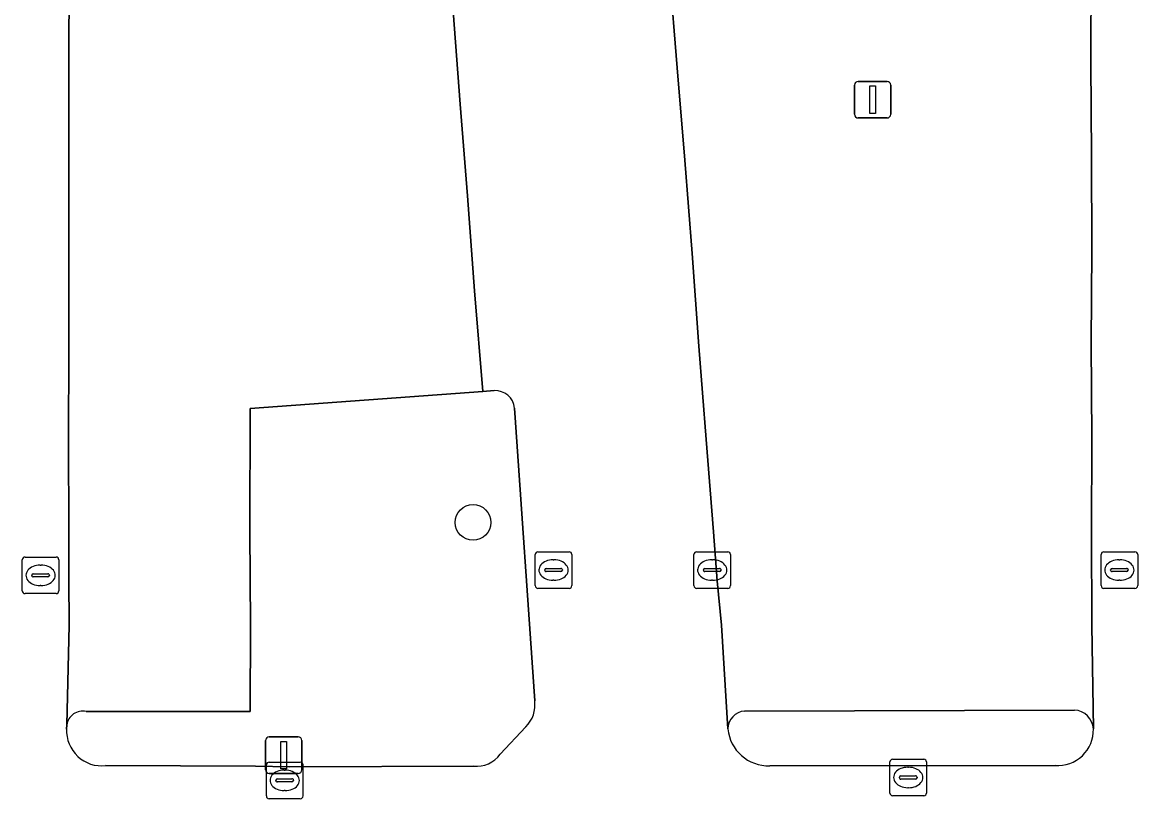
# Model space of a CAD drawing. Extents: x 161477 to 163040, y 383680 to 384871.
# Drawn here: x 162542.04 to 162572.56, y 384562.53 to 384583.78 of the extents above; entities that cross this region are included whole.
import ezdxf

# ---------------------------------------------------------------- set-up
doc = ezdxf.new("R2010")
doc.units = 0
for name, color, linetype in [('IMGEO_Boom', 7, 'Continuous'), ('IMGEO_Groenvoorziening', 7, 'Continuous'), ('IMGEO_Haag', 7, 'Continuous'), ('IMGEO_Kolk', 7, 'Continuous'), ('IMGEO_Lichtmast', 7, 'Continuous'), ('IMGEO_Parkeervlak_open', 7, 'Continuous'), ('IMGEO_Rijbaan_lokaal_open', 7, 'Continuous')]:
    doc.layers.add(name, color=color, linetype=linetype)

msp = doc.modelspace()

# ---------------------------------------------------------------- linework, layer by layer
at = {"layer": 'IMGEO_Boom'}
msp.add_circle((162554.37, 384570.09), 0.489, dxfattribs=at)
at = {"layer": 'IMGEO_Groenvoorziening'}
for points in [[(162554.952, 384573.697), (162554.635, 384573.672), (162548.275, 384573.207), (162548.266, 384569.849), (162548.278, 384567.275), (162548.277, 384564.916), (162543.788, 384564.916)], [(162556.057, 384565.212), (162555.507, 384573.219)], [(162570.826, 384564.954), (162561.797, 384564.929)], [(162543.253, 384564.548), (162543.25, 384564.435)], [(162555.116, 384563.751), (162555.816, 384564.493)], [(162544.318, 384563.435), (162548.421, 384563.424), (162549.359, 384563.406), (162554.385, 384563.419)], [(162562.488, 384563.429), (162570.297, 384563.435)]]:
    msp.add_lwpolyline(points, dxfattribs=at)
for centre, radius, start, end in [((162554.978, 384573.166), 0.531, 5.6777, 92.8482), ((162555.203, 384565.098), 0.862, 315.3618, 7.5772), ((162543.693, 384564.481), 0.445, 77.6836, 171.3607), ((162561.842, 384564.433), 0.498, 95.1746, 178.7331), ((162570.791, 384564.402), 0.554, 3.6695, 86.3305), ((162544.211, 384564.391), 0.962, 177.3562, 276.4105), ((162562.453, 384564.542), 1.113, 185.028, 271.8107), ((162570.362, 384564.415), 0.982, 266.2304, 1.3081), ((162554.463, 384564.218), 0.802, 264.4083, 324.4441)]:
    msp.add_arc(centre, radius, start, end, dxfattribs=at)
at = {"layer": 'IMGEO_Haag'}
for points in [[(162570.826, 384564.954), (162561.797, 384564.929)], [(162562.488, 384563.429), (162570.297, 384563.435)]]:
    msp.add_lwpolyline(points, dxfattribs=at)
for centre, radius, start, end in [((162561.842, 384564.433), 0.498, 95.1746, 178.7331), ((162570.791, 384564.402), 0.554, 3.6695, 86.3305), ((162562.453, 384564.542), 1.113, 185.028, 271.8107), ((162570.362, 384564.415), 0.982, 266.2304, 1.3081)]:
    msp.add_arc(centre, radius, start, end, dxfattribs=at)
at = {"layer": 'IMGEO_Kolk'}
for p, q in [((162542.113, 384569.141), (162542.965, 384569.141)), ((162556.072, 384568.36), (162556.072, 384569.212)), ((162556.147, 384569.286), (162556.999, 384569.286)), ((162557.073, 384569.212), (162557.073, 384568.36)), ((162560.413, 384568.36), (162560.413, 384569.212)), ((162560.488, 384569.286), (162561.34, 384569.286)), ((162561.414, 384569.212), (162561.414, 384568.36)), ((162571.554, 384568.36), (162571.554, 384569.212)), ((162571.629, 384569.286), (162572.481, 384569.286)), ((162572.555, 384569.212), (162572.555, 384568.36)), ((162542.038, 384568.215), (162542.038, 384569.067)), ((162542.526, 384568.921), (162542.551, 384568.921)), ((162543.039, 384569.067), (162543.039, 384568.215)), ((162556.374, 384568.829), (162556.772, 384568.829)), ((162556.56, 384569.066), (162556.585, 384569.066)), ((162560.715, 384568.829), (162561.113, 384568.829)), ((162560.901, 384569.066), (162560.926, 384569.066)), ((162571.856, 384568.829), (162572.254, 384568.829)), ((162572.042, 384569.066), (162572.067, 384569.066)), ((162542.297, 384568.635), (162542.297, 384568.647)), ((162542.735, 384568.598), (162542.337, 384568.598)), ((162542.34, 384568.684), (162542.738, 384568.684)), ((162542.781, 384568.647), (162542.781, 384568.635)), ((162556.331, 384568.78), (162556.331, 384568.792)), ((162556.769, 384568.743), (162556.371, 384568.743)), ((162556.815, 384568.792), (162556.815, 384568.78)), ((162560.672, 384568.78), (162560.672, 384568.792)), ((162561.11, 384568.743), (162560.712, 384568.743)), ((162561.156, 384568.792), (162561.156, 384568.78)), ((162571.813, 384568.78), (162571.813, 384568.792)), ((162572.251, 384568.743), (162571.853, 384568.743)), ((162572.297, 384568.792), (162572.297, 384568.78)), ((162542.549, 384568.361), (162542.524, 384568.361)), ((162556.999, 384568.286), (162556.147, 384568.286)), ((162556.583, 384568.506), (162556.558, 384568.506)), ((162561.34, 384568.286), (162560.488, 384568.286)), ((162560.924, 384568.506), (162560.899, 384568.506)), ((162572.481, 384568.286), (162571.629, 384568.286)), ((162572.065, 384568.506), (162572.04, 384568.506)), ((162542.965, 384568.141), (162542.113, 384568.141)), ((162548.717, 384562.604), (162548.717, 384563.456)), ((162548.792, 384563.53), (162549.644, 384563.53)), ((162549.718, 384563.456), (162549.718, 384562.604)), ((162565.776, 384562.684), (162565.776, 384563.536)), ((162565.851, 384563.61), (162566.703, 384563.61)), ((162566.264, 384563.39), (162566.289, 384563.39)), ((162566.777, 384563.536), (162566.777, 384562.684)), ((162548.976, 384563.024), (162548.976, 384563.036)), ((162549.019, 384563.073), (162549.417, 384563.073)), ((162549.205, 384563.31), (162549.23, 384563.31)), ((162549.46, 384563.036), (162549.46, 384563.024)), ((162566.035, 384563.104), (162566.035, 384563.116)), ((162566.473, 384563.067), (162566.075, 384563.067)), ((162566.078, 384563.153), (162566.476, 384563.153)), ((162566.519, 384563.116), (162566.519, 384563.104)), ((162549.414, 384562.987), (162549.016, 384562.987)), ((162549.228, 384562.75), (162549.203, 384562.75)), ((162566.287, 384562.83), (162566.262, 384562.83)), ((162549.644, 384562.53), (162548.792, 384562.53)), ((162566.703, 384562.61), (162565.851, 384562.61))]:
    msp.add_line(p, q, dxfattribs=at)
for points in [[(162542.113, 384569.141), (162542.965, 384569.141)], [(162556.072, 384568.36), (162556.072, 384569.212)], [(162556.147, 384569.286), (162556.999, 384569.286)], [(162557.073, 384569.212), (162557.073, 384568.36)], [(162560.413, 384568.36), (162560.413, 384569.212)], [(162560.488, 384569.286), (162561.34, 384569.286)], [(162561.414, 384569.212), (162561.414, 384568.36)], [(162571.554, 384568.36), (162571.554, 384569.212)], [(162571.629, 384569.286), (162572.481, 384569.286)], [(162572.555, 384569.212), (162572.555, 384568.36)], [(162542.038, 384568.215), (162542.038, 384569.067)], [(162543.039, 384569.067), (162543.039, 384568.215)], [(162556.999, 384568.286), (162556.147, 384568.286)], [(162561.34, 384568.286), (162560.488, 384568.286)], [(162572.481, 384568.286), (162571.629, 384568.286)], [(162542.965, 384568.141), (162542.113, 384568.141)], [(162548.717, 384562.604), (162548.717, 384563.456)], [(162548.792, 384563.53), (162549.644, 384563.53)], [(162549.718, 384563.456), (162549.718, 384562.604)], [(162565.776, 384562.684), (162565.776, 384563.536)], [(162565.851, 384563.61), (162566.703, 384563.61)], [(162566.777, 384563.536), (162566.777, 384562.684)], [(162549.644, 384562.53), (162548.792, 384562.53)], [(162566.703, 384562.61), (162565.851, 384562.61)]]:
    msp.add_lwpolyline(points, dxfattribs=at)
for centre, radius, start, end in [((162542.115, 384569.065), 0.0765, 91.552, 178.448), ((162542.115, 384569.065), 0.0765, 91.552, 178.448), ((162542.963, 384569.065), 0.0765, 1.552, 88.448), ((162542.963, 384569.065), 0.0765, 1.552, 88.448), ((162556.149, 384569.21), 0.0765, 91.552, 178.448), ((162556.149, 384569.21), 0.0765, 91.552, 178.448), ((162556.997, 384569.21), 0.0765, 1.552, 88.448), ((162556.997, 384569.21), 0.0765, 1.552, 88.448), ((162560.49, 384569.21), 0.0765, 91.552, 178.448), ((162560.49, 384569.21), 0.0765, 91.552, 178.448), ((162561.338, 384569.21), 0.0765, 1.552, 88.448), ((162561.338, 384569.21), 0.0765, 1.552, 88.448), ((162571.631, 384569.21), 0.0765, 91.552, 178.448), ((162571.631, 384569.21), 0.0765, 91.552, 178.448), ((162572.479, 384569.21), 0.0765, 1.552, 88.448), ((162572.479, 384569.21), 0.0765, 1.552, 88.448), ((162556.371, 384568.789), 0.0403, 85.8775, 175.7526), ((162556.776, 384568.791), 0.0386, 1.7309, 96.639), ((162560.712, 384568.789), 0.0403, 85.8775, 175.7526), ((162561.117, 384568.791), 0.0386, 1.7309, 96.639), ((162571.853, 384568.789), 0.0403, 85.8775, 175.7526), ((162572.258, 384568.791), 0.0386, 1.7309, 96.639), ((162542.337, 384568.644), 0.0403, 85.8775, 175.7526), ((162542.334, 384568.634), 0.0366, 178.938, 274.7102), ((162542.738, 384568.641), 0.043, 264.8664, 352.4533), ((162542.742, 384568.646), 0.0386, 1.7309, 96.639), ((162556.368, 384568.779), 0.0366, 178.938, 274.7102), ((162556.772, 384568.786), 0.043, 264.8664, 352.4533), ((162560.709, 384568.779), 0.0366, 178.938, 274.7102), ((162561.113, 384568.786), 0.043, 264.8664, 352.4533), ((162571.85, 384568.779), 0.0366, 178.938, 274.7102), ((162572.254, 384568.786), 0.043, 264.8664, 352.4533), ((162556.149, 384568.362), 0.0765, 181.552, 268.448), ((162556.149, 384568.362), 0.0765, 181.552, 268.448), ((162556.997, 384568.362), 0.0765, 271.552, 358.448), ((162556.997, 384568.362), 0.0765, 271.552, 358.448), ((162560.49, 384568.362), 0.0765, 181.552, 268.448), ((162560.49, 384568.362), 0.0765, 181.552, 268.448), ((162561.338, 384568.362), 0.0765, 271.552, 358.448), ((162561.338, 384568.362), 0.0765, 271.552, 358.448), ((162571.631, 384568.362), 0.0765, 181.552, 268.448), ((162571.631, 384568.362), 0.0765, 181.552, 268.448), ((162572.479, 384568.362), 0.0765, 271.552, 358.448), ((162572.479, 384568.362), 0.0765, 271.552, 358.448), ((162542.115, 384568.217), 0.0765, 181.552, 268.448), ((162542.115, 384568.217), 0.0765, 181.552, 268.448), ((162542.963, 384568.217), 0.0765, 271.552, 358.448), ((162542.963, 384568.217), 0.0765, 271.552, 358.448), ((162548.794, 384563.454), 0.0765, 91.552, 178.448), ((162548.794, 384563.454), 0.0765, 91.552, 178.448), ((162549.642, 384563.454), 0.0765, 1.552, 88.448), ((162549.642, 384563.454), 0.0765, 1.552, 88.448), ((162565.853, 384563.534), 0.0765, 91.552, 178.448), ((162565.853, 384563.534), 0.0765, 91.552, 178.448), ((162566.701, 384563.534), 0.0765, 1.552, 88.448), ((162566.701, 384563.534), 0.0765, 1.552, 88.448), ((162549.016, 384563.033), 0.0403, 85.8775, 175.7526), ((162549.421, 384563.035), 0.0386, 1.7309, 96.639), ((162566.075, 384563.113), 0.0403, 85.8775, 175.7526), ((162566.072, 384563.103), 0.0366, 178.938, 274.7102), ((162566.476, 384563.11), 0.043, 264.8664, 352.4533), ((162566.48, 384563.115), 0.0386, 1.7309, 96.639), ((162549.013, 384563.023), 0.0366, 178.938, 274.7102), ((162549.417, 384563.03), 0.043, 264.8664, 352.4533), ((162548.794, 384562.606), 0.0765, 181.552, 268.448), ((162548.794, 384562.606), 0.0765, 181.552, 268.448), ((162549.642, 384562.606), 0.0765, 271.552, 358.448), ((162549.642, 384562.606), 0.0765, 271.552, 358.448), ((162565.853, 384562.686), 0.0765, 181.552, 268.448), ((162565.853, 384562.686), 0.0765, 181.552, 268.448), ((162566.701, 384562.686), 0.0765, 271.552, 358.448), ((162566.701, 384562.686), 0.0765, 271.552, 358.448)]:
    msp.add_arc(centre, radius, start, end, dxfattribs=at)
for centre, major_axis, ratio, start_param, end_param in [((162542.525, 384568.641), (-0.387, 0.002), 0.722429, 4.712389, 7.853982), ((162542.55, 384568.641), (-0.39, 0.002), 0.717154, 1.570796, 4.712389), ((162556.559, 384568.786), (-0.387, 0.002), 0.722429, 4.712389, 7.853982), ((162556.584, 384568.786), (-0.39, 0.002), 0.717154, 1.570796, 4.712389), ((162560.9, 384568.786), (-0.387, 0.002), 0.722429, 4.712389, 7.853982), ((162560.925, 384568.786), (-0.39, 0.002), 0.717154, 1.570796, 4.712389), ((162572.041, 384568.786), (-0.387, 0.002), 0.722429, 4.712389, 7.853982), ((162572.066, 384568.786), (-0.39, 0.002), 0.717154, 1.570796, 4.712389), ((162566.263, 384563.11), (-0.387, 0.002), 0.722429, 4.712389, 7.853982), ((162566.288, 384563.11), (-0.39, 0.002), 0.717154, 1.570796, 4.712389), ((162549.204, 384563.03), (-0.387, 0.002), 0.722429, 4.712389, 7.853982), ((162549.229, 384563.03), (-0.39, 0.002), 0.717154, 1.570796, 4.712389)]:
    msp.add_ellipse(centre, major_axis=major_axis, ratio=ratio, start_param=start_param, end_param=end_param, dxfattribs=at)
at = {"layer": 'IMGEO_Lichtmast'}
for p, q in [((162564.808, 384581.258), (162564.808, 384582.058)), ((162564.808, 384582.058), (162564.808, 384581.258)), ((162564.908, 384582.158), (162565.698, 384582.158)), ((162565.698, 384582.158), (162564.908, 384582.158)), ((162565.798, 384582.058), (162565.798, 384581.258)), ((162565.798, 384581.258), (162565.798, 384582.058)), ((162565.698, 384581.158), (162564.908, 384581.158)), ((162564.908, 384581.158), (162565.698, 384581.158)), ((162548.695, 384563.32), (162548.695, 384564.12)), ((162548.695, 384564.12), (162548.695, 384563.32)), ((162548.795, 384564.22), (162549.585, 384564.22)), ((162549.585, 384564.22), (162548.795, 384564.22)), ((162549.685, 384564.12), (162549.685, 384563.32)), ((162549.685, 384563.32), (162549.685, 384564.12)), ((162549.585, 384563.22), (162548.795, 384563.22)), ((162548.795, 384563.22), (162549.585, 384563.22))]:
    msp.add_line(p, q, dxfattribs=at)
for points in [[(162565.228, 384582.033), (162565.378, 384582.033), (162565.378, 384581.283), (162565.228, 384581.283), (162565.228, 384582.033)], [(162549.115, 384564.095), (162549.265, 384564.095), (162549.265, 384563.345), (162549.115, 384563.345), (162549.115, 384564.095)]]:
    msp.add_lwpolyline(points, dxfattribs=at)
for centre, start, end in [((162564.908, 384582.058), 90, 180), ((162564.908, 384582.058), 90, 180), ((162565.698, 384582.058), 0, 90), ((162565.698, 384582.058), 360, 90), ((162564.908, 384581.258), 180, 270), ((162564.908, 384581.258), 180, 270), ((162565.698, 384581.258), 270, 0), ((162565.698, 384581.258), 270, 0), ((162548.795, 384564.12), 90, 180), ((162548.795, 384564.12), 90, 180), ((162549.585, 384564.12), 0, 90), ((162549.585, 384564.12), 360, 90), ((162548.795, 384563.32), 180, 270), ((162548.795, 384563.32), 180, 270), ((162549.585, 384563.32), 270, 0), ((162549.585, 384563.32), 270, 0)]:
    msp.add_arc(centre, 0.1, start, end, dxfattribs=at)
at = {"layer": 'IMGEO_Parkeervlak_open'}
for points in [[(162543.323, 384585.131), (162543.312, 384582.616), (162543.312, 384574.803), (162543.301, 384572.38), (162543.315, 384569.804), (162543.31, 384568.542), (162543.316, 384567.274), (162543.253, 384564.548)], [(162559.746, 384585.127), (162559.953, 384582.533), (162560.161, 384580), (162560.366, 384577.451), (162560.55, 384574.914), (162560.748, 384572.363), (162560.952, 384569.836), (162561.054, 384568.491), (162561.169, 384567.282), (162561.344, 384564.444)], [(162571.343, 384564.437), (162571.305, 384567.278), (162571.292, 384569.815), (162571.298, 384572.408), (162571.286, 384574.982), (162571.297, 384577.549), (162571.289, 384580.11), (162571.277, 384582.674), (162571.28, 384585.237)], [(162543.788, 384564.916), (162548.277, 384564.916), (162548.278, 384567.275), (162548.266, 384569.849), (162548.275, 384573.207), (162554.635, 384573.672), (162554.412, 384576.426), (162554.218, 384579.03), (162554.017, 384581.537), (162553.827, 384584.078)], [(162561.797, 384564.929), (162570.826, 384564.954)]]:
    msp.add_lwpolyline(points, dxfattribs=at)
for centre, radius, start, end in [((162543.693, 384564.481), 0.445, 77.6836, 171.3607), ((162561.842, 384564.433), 0.498, 95.1746, 178.7331), ((162570.791, 384564.402), 0.554, 3.6695, 86.3305)]:
    msp.add_arc(centre, radius, start, end, dxfattribs=at)
at = {"layer": 'IMGEO_Rijbaan_lokaal_open'}
for points in [[(162559.333, 384592.46), (162566.264, 384593.313), (162571.29, 384593.942), (162571.278, 384590.361), (162571.273, 384587.788), (162571.28, 384585.237), (162571.277, 384582.674), (162571.289, 384580.11), (162571.297, 384577.549), (162571.286, 384574.982), (162571.298, 384572.408), (162571.292, 384569.815), (162571.305, 384567.278), (162571.343, 384564.437)], [(162543.25, 384564.435), (162543.253, 384564.548), (162543.316, 384567.274), (162543.31, 384568.542), (162543.315, 384569.804), (162543.301, 384572.38), (162543.312, 384574.803), (162543.312, 384582.616), (162543.323, 384585.131), (162543.331, 384586.041), (162543.331, 384587.742), (162543.299, 384590.513), (162553.251, 384591.724), (162553.414, 384589.193), (162553.552, 384587.79), (162553.632, 384586.627), (162553.827, 384584.078), (162554.017, 384581.537), (162554.218, 384579.03), (162554.412, 384576.426), (162554.635, 384573.672), (162554.952, 384573.697)], [(162561.344, 384564.444), (162561.169, 384567.282), (162561.054, 384568.491), (162560.952, 384569.836), (162560.748, 384572.363), (162560.55, 384574.914), (162560.366, 384577.451), (162560.161, 384580), (162559.953, 384582.533), (162559.746, 384585.127), (162559.561, 384587.543), (162559.221, 384587.522)], [(162555.507, 384573.219), (162556.057, 384565.212)], [(162555.816, 384564.493), (162555.116, 384563.751)], [(162554.385, 384563.419), (162549.359, 384563.406), (162548.421, 384563.424), (162544.318, 384563.435)], [(162570.297, 384563.435), (162562.488, 384563.429)]]:
    msp.add_lwpolyline(points, dxfattribs=at)
for centre, radius, start, end in [((162554.978, 384573.166), 0.531, 5.6777, 92.8482), ((162555.203, 384565.098), 0.862, 315.3618, 7.5772), ((162544.211, 384564.391), 0.962, 177.3562, 276.4105), ((162562.453, 384564.542), 1.113, 185.028, 271.8107), ((162570.362, 384564.415), 0.982, 266.2304, 1.3081), ((162554.463, 384564.218), 0.802, 264.4083, 324.4441)]:
    msp.add_arc(centre, radius, start, end, dxfattribs=at)

doc.saveas('drawing.dxf')
